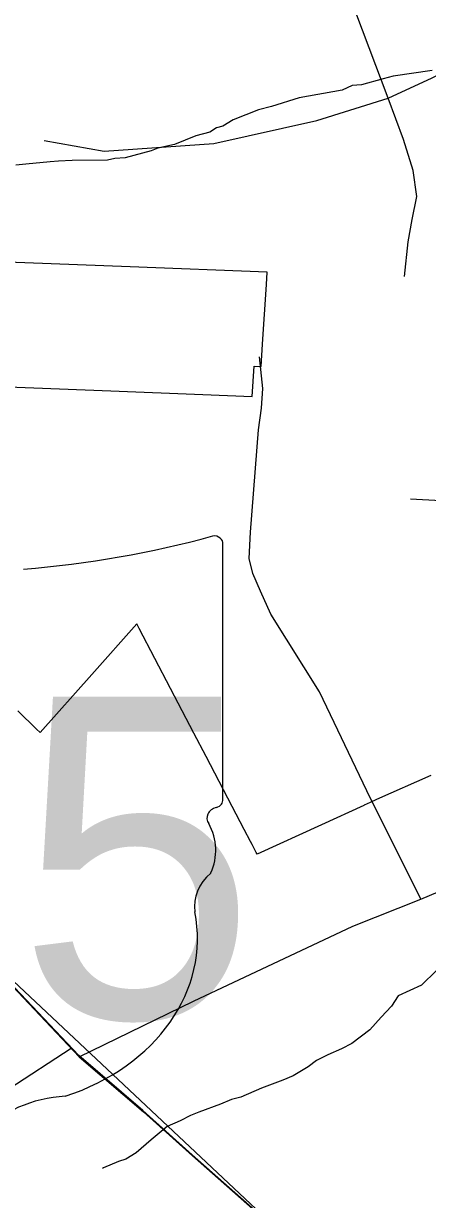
# Model space of a CAD drawing. Extents: x 0 to 34, y 0 to 22.
# Drawn here: x 8.1301 to 8.2131, y 14.2285 to 14.4697 of the extents above; entities that cross this region are included whole.
import ezdxf

# ---------------------------------------------------------------- set-up
doc = ezdxf.new("R2010")
doc.units = 0
for name, color, linetype in [('GM_X_City_Street', 7, 'Continuous'), ('GM_X_Corporation', 7, 'Continuous'), ('GM_X_County_Road', 7, 'Continuous'), ('GM_X_Minor_River', 7, 'Continuous'), ('GM_X_Rail_Line', 7, 'Continuous'), ('GM_X_State_Route', 7, 'Continuous'), ('GM_X_State_Shield', 7, 'Continuous'), ('GM_X_Township_Road', 7, 'Continuous')]:
    doc.layers.add(name, color=color, linetype=linetype)

msp = doc.modelspace()

# ---------------------------------------------------------------- linework, layer by layer
at = {"layer": 'GM_X_City_Street'}
for points in [[(8.1111, 14.39578), (8.14804, 14.39436), (8.16697, 14.39363), (8.17709, 14.39324), (8.17749, 14.39944), (8.17891, 14.39934), (8.17921, 14.40394), (8.18, 14.41621), (8.18016, 14.4187), (8.15203, 14.41978), (8.11416, 14.42124)], [(8.21375, 14.31549), (8.20262, 14.31052), (8.2026, 14.31052), (8.20131, 14.30993), (8.20003, 14.30935), (8.20001, 14.30934), (8.20001, 14.30934), (8.20001, 14.30934), (8.19129, 14.30536), (8.19128, 14.30535), (8.17808, 14.29933), (8.17789, 14.2997), (8.17784, 14.2998), (8.17704, 14.30132), (8.17673, 14.30191), (8.17544, 14.30437), (8.17296, 14.30911), (8.1703, 14.3142), (8.1676, 14.31937), (8.16509, 14.32417), (8.16032, 14.3333), (8.15389, 14.3456), (8.15337, 14.3466), (8.14414, 14.3362), (8.13355, 14.32426), (8.13281, 14.32499), (8.12899, 14.32876)]]:
    msp.add_lwpolyline(points, dxfattribs=at)
at = {"layer": 'GM_X_Corporation'}
for points in [[(7.96367, 14.43382), (7.98231, 14.41518), (8.00594, 14.39227), (8.01608, 14.38215), (8.03195, 14.36683), (8.04949, 14.3493), (8.06831, 14.33084), (8.0835, 14.31574), (8.09576, 14.30428), (8.11749, 14.28333), (8.14147, 14.258), (8.15465, 14.24677), (8.16473, 14.23768), (8.17994, 14.22424)], [(8.17994, 14.22424), (8.16473, 14.23768), (8.15465, 14.24677), (8.14147, 14.258), (8.11749, 14.28333), (8.09576, 14.30428), (8.0835, 14.31574), (8.06831, 14.33084), (8.04949, 14.3493), (8.03195, 14.36683), (8.01608, 14.38215), (8.00594, 14.39227), (7.98231, 14.41518), (7.96367, 14.43382)]]:
    msp.add_lwpolyline(points, dxfattribs=at)
at = {"layer": 'GM_X_County_Road'}
msp.add_lwpolyline([(8.14158, 14.25774), (8.16506, 14.26916), (8.19776, 14.28454), (8.21166, 14.29007), (8.21836, 14.2929), (8.2497, 14.3059), (8.25816, 14.3095), (8.26662, 14.31341), (8.27132, 14.31525)], dxfattribs=at)
at = {"layer": 'GM_X_Minor_River'}
for points in [[(8.21403, 14.46011), (8.20603, 14.45892), (8.20393, 14.45839)], [(8.20393, 14.45839), (8.19953, 14.45713), (8.19763, 14.45698), (8.19552, 14.45606), (8.18675, 14.4545), (8.18102, 14.4527), (8.17835, 14.45199), (8.17318, 14.44999), (8.17107, 14.44869), (8.16973, 14.44834), (8.16838, 14.44741), (8.16552, 14.4467), (8.16112, 14.44488), (8.15768, 14.44417), (8.15634, 14.44363), (8.151, 14.4422), (8.14891, 14.44205), (8.14738, 14.44169), (8.14015, 14.44163), (8.1373, 14.44149), (8.13559, 14.44133), (8.13064, 14.44085), (8.12854, 14.44069)], [(8.21491, 14.27543), (8.21182, 14.27244), (8.20703, 14.27024), (8.20566, 14.26817), (8.20354, 14.26592), (8.20121, 14.2633), (8.19755, 14.26051), (8.19544, 14.25941), (8.19257, 14.25813), (8.19027, 14.25703), (8.18854, 14.25573), (8.18547, 14.25388), (8.18336, 14.25297), (8.17896, 14.25133), (8.17475, 14.2495), (8.17284, 14.24897), (8.17054, 14.24805), (8.16614, 14.24642), (8.16442, 14.24569), (8.16231, 14.24459), (8.15963, 14.24349), (8.15635, 14.2407), (8.15326, 14.23809), (8.15115, 14.23679)], [(8.15115, 14.23679), (8.14962, 14.23625), (8.14656, 14.23497), (8.14636, 14.23486)]]:
    msp.add_lwpolyline(points, dxfattribs=at)
at = {"layer": 'GM_X_Rail_Line'}
msp.add_lwpolyline([(8.09411, 14.30513), (8.27405, 14.13622), (8.31151, 14.1)], dxfattribs=at)
at = {"layer": 'GM_X_State_Route'}
msp.add_line((8.13463, 14.26508), (8.14158, 14.25774), dxfattribs=at)
for points in [[(7.93886, 14.45791), (7.94238, 14.45442), (7.94325, 14.45356), (7.96379, 14.43356), (7.98243, 14.41492), (8.00605, 14.392), (8.0162, 14.38189), (8.03207, 14.36657), (8.0496, 14.34904), (8.06843, 14.33058), (8.08362, 14.31548), (8.09587, 14.30402), (8.11761, 14.28307), (8.13463, 14.26508)], [(8.14158, 14.25774), (8.15477, 14.2465), (8.16484, 14.23741), (8.18006, 14.22398), (8.19332, 14.21055), (8.21969, 14.18604), (8.22983, 14.17635), (8.23085, 14.17539), (8.24149, 14.16541), (8.25569, 14.15257), (8.27057, 14.13871), (8.28392, 14.12637), (8.29907, 14.11226), (8.30792, 14.10479), (8.31282, 14.1)]]:
    msp.add_lwpolyline(points, dxfattribs=at)
at = {"layer": 'GM_X_State_Shield'}
for p, q in [((8.17104, 14.31058), (8.17104, 14.36292)), ((8.17103, 14.31059), (8.17104, 14.31058))]:
    msp.add_line(p, q, dxfattribs=at)
for centre, major_axis, start_param, end_param in [((8.11234, 14.49686), (0.17476, 0), 4.814394, 5.042369), ((8.16922, 14.36314), (0.00183, 0), 6.141152, 7.989035), ((8.16909, 14.31038), (0.00196, 0), 5.05454, 6.418171), ((8.17062, 14.30674), (0.00284, 0), 1.883978, 3.671073), ((8.15256, 14.30012), (0.01704, 0), 5.934695, 6.695948), ((8.17762, 14.28867), (0.0124, 0), 2.387724, 3.262537), ((8.12213, 14.28201), (0.04371, 0), 5.101752, 6.440018), ((8.14056, 14.23057), (0.02394, 0), 1.647645, 2.488434)]:
    msp.add_ellipse(centre, major_axis=major_axis, ratio=0.8, start_param=start_param, end_param=end_param, dxfattribs=at)
at = {"layer": 'GM_X_Township_Road'}
msp.add_line((8.21166, 14.29007), (8.20061, 14.31231), dxfattribs=at)
for points in [[(8.13441, 14.44571), (8.14666, 14.44354), (8.16919, 14.44512), (8.19034, 14.44986), (8.20496, 14.45441), (8.21405, 14.45856), (8.22867, 14.46587), (8.24488, 14.47555), (8.25693, 14.48524), (8.28464, 14.51332), (8.29883, 14.5297), (8.31463, 14.54789), (8.32432, 14.55994), (8.34758, 14.5886)], [(8.20832, 14.41784), (8.20911, 14.42496), (8.2099, 14.4295), (8.21089, 14.43425), (8.2101, 14.43958), (8.20812, 14.44591), (8.20496, 14.45441), (8.19328, 14.48543)], [(8.20959, 14.37225), (8.23822, 14.37068), (8.24752, 14.36925), (8.26756, 14.36853), (8.27414, 14.36853), (8.27944, 14.37068), (8.28144, 14.37483), (8.28216, 14.38156), (8.2926, 14.466)], [(8.20061, 14.31231), (8.19089, 14.33265), (8.18091, 14.34859), (8.17881, 14.35327), (8.17719, 14.3569), (8.17647, 14.35997), (8.17671, 14.36537), (8.1784, 14.38635), (8.17897, 14.39079), (8.17929, 14.39482), (8.17856, 14.40136)], [(8.04588, 14.19695), (8.04783, 14.19835), (8.05088, 14.2006), (8.05752, 14.20617), (8.06084, 14.20888), (8.06435, 14.21155), (8.06644, 14.21306), (8.06891, 14.2149), (8.07552, 14.21925), (8.08621, 14.22568), (8.08687, 14.22608), (8.12712, 14.25116), (8.13992, 14.2595)]]:
    msp.add_lwpolyline(points, dxfattribs=at)

# ---------------------------------------------------------------- texts
at = {"layer": 'GM_X_State_Shield'}
msp.add_text('125', height=0.065918, dxfattribs=at).set_placement((8.03082, 14.26572))

doc.saveas('drawing.dxf')
